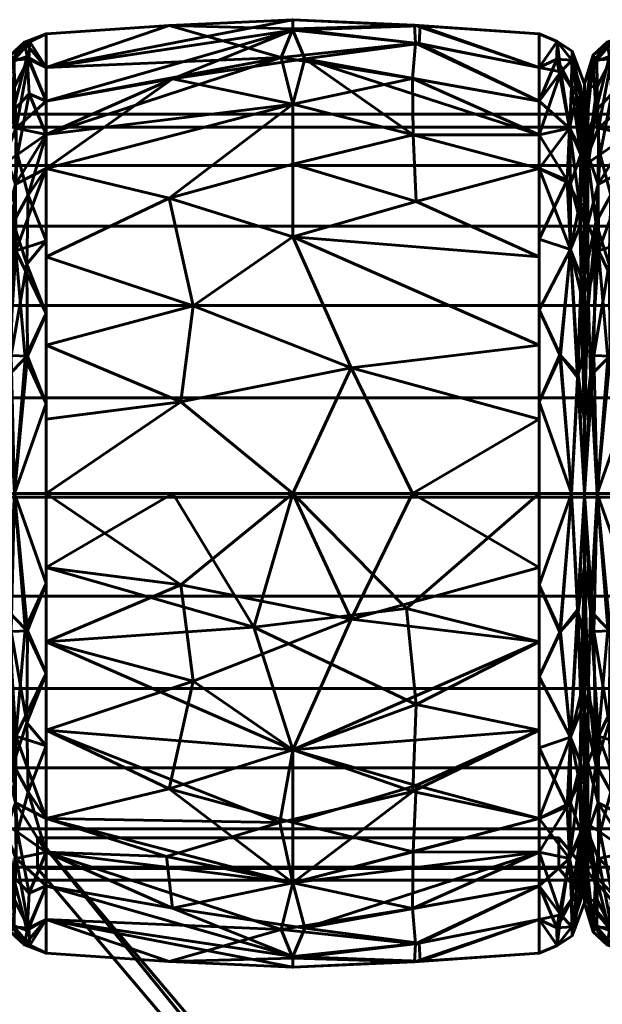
# Model space of a CAD drawing. Header units: millimetres. Extents: x -1091 to 1091, y -439 to 431.
# Tile 282 of 656: x -422 to -403, y 399 to 431. Entities that reach past the tile are written whole.
import ezdxf

# ---------------------------------------------------------------- set-up
doc = ezdxf.new("R2010")
doc.units = ezdxf.units.MM
doc.layers.add('I-FURN', color=30, linetype='Continuous', lineweight=50)

msp = doc.modelspace()

# ---------------------------------------------------------------- meshes
at = {"layer": 'I-FURN', "lineweight": 60}
mesh = msp.add_polyface(dxfattribs=at)
corners = [(-421.543, 415.629, 740.004), (-421.543, 426.24, 744.399), (-421.543, 430.635, 755.009), (-421.543, 426.24, 765.62), (-421.543, 415.629, 770.015), (-413.502, 415.629, 770.471), (-405.461, 415.629, 770.014), (-405.461, 426.239, 765.619), (-405.461, 430.634, 755.009), (-405.461, 426.239, 744.399), (-405.461, 415.629, 740.004), (-413.502, 415.629, 739.547), (-405.461, 420.474, 768.007), (-405.461, 420.474, 742.011), (-421.543, 420.474, 768.008), (-421.543, 420.474, 742.01), (-413.502, 424, 768.01), (-413.502, 424, 742.008), (-413.502, 428.333, 763.824), (-405.461, 428.437, 760.314), (-413.502, 430.795, 758.026), (-413.502, 430.745, 751.754), (-421.543, 428.437, 760.314), (-413.502, 428.333, 746.195), (-405.461, 428.437, 749.704), (-421.543, 428.437, 749.704), (-405.461, 418.052, 769.01), (-411.6, 419.732, 769.891), (-409.592, 415.629, 770.249), (-417.146, 418.615, 770.085), (-416.743, 421.757, 769.125), (-421.543, 423.357, 766.814), (-417.529, 425.265, 766.956), (-413.502, 426.372, 766.13), (-405.461, 423.357, 766.813), (-409.475, 425.161, 767.038), (-409.575, 427.328, 764.952), (-405.461, 427.338, 762.967), (-409.599, 429.171, 762.247), (-413.875, 429.861, 761.051), (-421.543, 429.536, 757.662), (-417.529, 430.904, 756.513), (-413.502, 431.091, 754.887), (-405.461, 429.535, 752.357), (-409.381, 430.311, 750.555), (-413.103, 429.813, 748.855), (-417.425, 429.16, 747.752), (-409.526, 430.912, 756.453), (-409.5, 430.326, 759.436), (-409.346, 430.893, 753.477), (-405.461, 429.535, 757.662), (-421.543, 427.339, 747.051), (-405.461, 418.052, 741.008), (-411.6, 419.732, 740.127), (-409.592, 415.629, 739.769), (-417.146, 418.615, 739.933), (-416.743, 421.757, 740.893), (-421.543, 423.357, 743.204), (-417.529, 425.265, 743.062), (-413.502, 426.372, 743.888), (-405.461, 423.357, 743.205), (-409.475, 425.161, 742.98), (-409.575, 427.328, 745.066), (-405.461, 427.338, 747.052), (-421.543, 427.339, 762.967), (-421.543, 429.536, 752.356), (-421.543, 418.052, 769.011), (-421.543, 418.052, 741.007)]
mesh.append_faces([[corners[k] for k in face] for face in [(26, 28, 6)]], dxfattribs={"vtx0": -1})
mesh.append_faces([[corners[k] for k in face] for face in [(12, 27, 26), (11, 53, 54), (31, 32, 3), (22, 39, 40), (24, 44, 43), (64, 39, 22), (0, 55, 11), (13, 17, 60), (63, 45, 24), (4, 29, 66)]], dxfattribs={"vtx0": -1, "vtx1": -1})
mesh.append_faces([[corners[k] for k in face] for face in [(35, 36, 33), (36, 37, 38), (39, 18, 38), (34, 35, 16), (32, 33, 18), (58, 56, 57), (36, 38, 18), (47, 49, 42), (61, 62, 9), (17, 58, 59), (55, 53, 11), (5, 27, 29), (17, 61, 60), (32, 30, 16), (42, 21, 65), (50, 47, 48), (18, 3, 32), (45, 63, 62), (20, 41, 39), (27, 28, 26), (21, 44, 45), (49, 43, 44), (12, 16, 27), (29, 30, 14), (30, 27, 16), (27, 30, 29), (30, 32, 31), (33, 32, 16), (39, 64, 18), (33, 16, 35), (36, 35, 7), (33, 36, 18), (20, 48, 47), (38, 48, 39), (41, 42, 65), (39, 41, 40), (42, 41, 20), (47, 42, 20), (44, 24, 45), (49, 21, 42), (46, 45, 23), (56, 53, 55), (46, 25, 21), (39, 48, 20), (38, 19, 48), (49, 44, 21), (8, 49, 47), (1, 46, 23), (17, 13, 53), (52, 54, 53), (56, 55, 15), (53, 56, 17), (23, 58, 1), (56, 58, 17), (58, 23, 59), (61, 17, 59), (62, 59, 23), (59, 62, 61), (62, 23, 45), (21, 45, 46)]], dxfattribs={"vtx0": -1, "vtx1": -1, "vtx2": -1})
mesh.append_faces([[corners[k] for k in face] for face in [(55, 0, 67), (46, 1, 51), (29, 14, 66), (16, 12, 34), (36, 7, 37), (41, 2, 40), (21, 25, 65), (48, 19, 50), (56, 15, 57)]], dxfattribs={"vtx0": -1, "vtx2": -1})
mesh.append_faces([[corners[k] for k in face] for face in [(4, 5, 29), (65, 2, 41), (5, 28, 27), (31, 14, 30), (34, 7, 35), (37, 19, 38), (8, 43, 49), (50, 8, 47), (51, 25, 46), (13, 52, 53), (57, 1, 58), (9, 60, 61), (63, 9, 62), (64, 3, 18), (67, 15, 55)]], dxfattribs={"vtx1": -1, "vtx2": -1})
mesh.append_faces([[corners[k] for k in face] for face in [(52, 10, 54)]], dxfattribs={"vtx2": -1})
mesh = msp.add_polyface(dxfattribs=at)
corners = [(-422.989, 415.629, 741.623), (-422.989, 425.094, 745.544), (-422.989, 429.015, 755.009), (-422.989, 425.094, 764.474), (-422.989, 415.629, 768.395), (-422.575, 415.629, 769.48), (-421.543, 415.629, 770.015), (-421.543, 426.24, 765.62), (-421.543, 430.635, 755.009), (-421.543, 426.24, 744.399), (-421.543, 415.629, 740.004), (-422.575, 415.629, 740.538), (-421.543, 421.501, 767.582), (-422.989, 420.362, 766.434), (-422.989, 420.362, 743.584), (-421.543, 421.501, 742.436), (-422.534, 423.551, 767.172), (-422.613, 424.476, 743.613), (-421.543, 428.437, 749.704), (-421.543, 428.437, 760.314), (-422.621, 428.121, 747.811), (-422.524, 427.546, 763.315), (-422.58, 429.785, 757.989), (-422.989, 427.055, 750.277), (-422.7, 429.701, 752.398), (-422.989, 427.055, 759.742), (-422.683, 420.133, 741.399), (-422.786, 419.475, 768.65), (-421.543, 418.565, 768.798), (-422.227, 420.045, 769.099), (-421.543, 418.565, 741.22), (-422.146, 420.114, 740.891), (-422.176, 423.112, 742.244), (-422.125, 425.367, 743.831), (-421.543, 427.339, 747.051), (-422.473, 426.69, 745.516), (-422.856, 426.431, 746.056), (-422.098, 428.671, 747.931), (-422.166, 429.895, 751.061), (-422.25, 430.363, 754.296), (-422.989, 426.075, 747.91), (-421.543, 429.536, 757.662), (-422.108, 429.807, 759.371), (-422.572, 428.907, 760.772), (-422.989, 426.075, 762.108), (-422.881, 426.689, 763.541), (-422.872, 424.425, 765.888), (-422.868, 428.914, 759.426), (-422.989, 428.035, 757.375), (-422.075, 430.372, 756.793), (-422.703, 429.934, 755.26), (-421.543, 429.536, 752.356), (-422.537, 425.725, 765.434), (-422.868, 422.162, 767.394), (-421.543, 423.87, 743.417), (-422.989, 422.728, 765.454), (-421.543, 423.87, 766.601), (-422.989, 422.728, 744.564), (-421.543, 427.339, 762.967), (-422.989, 428.035, 752.643), (-422.989, 417.996, 742.604), (-422.989, 417.996, 767.414)]
mesh.append_faces([[corners[k] for k in face] for face in [(30, 31, 15), (9, 33, 34), (3, 45, 44), (8, 49, 41), (48, 50, 2), (51, 39, 8), (54, 33, 9), (58, 52, 7), (0, 26, 11), (4, 27, 61)]], dxfattribs={"vtx0": -1, "vtx1": -1})
mesh.append_faces([[corners[k] for k in face] for face in [(38, 18, 37), (52, 46, 16), (26, 14, 17), (27, 29, 16), (52, 58, 21), (19, 42, 21), (33, 35, 34), (20, 36, 40), (35, 33, 17), (31, 11, 26), (11, 31, 30), (20, 38, 37), (53, 16, 46), (35, 36, 20), (23, 24, 20), (33, 54, 32), (43, 21, 42), (45, 46, 52), (22, 42, 49), (44, 45, 47), (49, 50, 22), (50, 47, 22), (31, 32, 15), (28, 29, 5), (29, 12, 16), (5, 29, 27), (32, 26, 17), (26, 32, 31), (33, 32, 17), (35, 20, 37), (17, 36, 35), (35, 37, 34), (38, 20, 24), (39, 38, 24), (39, 51, 38), (50, 39, 24), (49, 42, 41), (39, 49, 8), (42, 22, 43), (22, 47, 43), (43, 47, 45), (45, 3, 46), (43, 45, 21), (55, 53, 46), (50, 48, 47), (49, 39, 50), (2, 50, 24), (45, 52, 21), (53, 61, 27), (27, 16, 53), (16, 7, 52), (57, 36, 17)]], dxfattribs={"vtx0": -1, "vtx1": -1, "vtx2": -1})
mesh.append_faces([[corners[k] for k in face] for face in [(53, 13, 61), (16, 56, 7), (26, 0, 60), (16, 12, 56), (29, 28, 12), (37, 18, 34), (46, 3, 55), (17, 14, 57), (42, 19, 41), (36, 1, 40), (53, 55, 13), (47, 25, 44)]], dxfattribs={"vtx0": -1, "vtx2": -1})
mesh.append_faces([[corners[k] for k in face] for face in [(24, 23, 59, 2)]], dxfattribs={"vtx0": -1, "vtx3": -1})
mesh.append_faces([[corners[k] for k in face] for face in [(57, 1, 36), (4, 5, 27), (40, 23, 20), (48, 25, 47), (51, 18, 38), (54, 15, 32), (58, 19, 21), (60, 14, 26)]], dxfattribs={"vtx1": -1, "vtx2": -1})
mesh.append_faces([[corners[k] for k in face] for face in [(5, 6, 28), (30, 10, 11)]], dxfattribs={"vtx2": -1})
mesh = msp.add_polyface(dxfattribs=at)
corners = [(-405.461, 415.629, 740.004), (-405.461, 426.239, 744.399), (-405.461, 430.634, 755.009), (-405.461, 426.239, 765.619), (-405.461, 415.629, 770.014), (-404.409, 415.629, 769.469), (-403.987, 415.629, 768.361), (-403.987, 425.071, 764.451), (-403.987, 428.982, 755.009), (-403.987, 425.071, 745.568), (-403.987, 415.629, 741.657), (-404.409, 415.629, 740.549), (-405.461, 421.619, 767.533), (-403.987, 420.35, 766.406), (-403.987, 420.35, 743.612), (-405.461, 421.619, 742.485), (-404.446, 423.587, 767.131), (-404.446, 423.587, 742.887), (-405.461, 428.437, 760.314), (-405.461, 428.437, 749.704), (-404.472, 427.548, 763.315), (-404.403, 429.77, 757.996), (-404.472, 427.548, 746.703), (-404.403, 429.77, 752.022), (-403.987, 427.026, 759.73), (-403.987, 427.026, 750.288), (-404.216, 419.416, 768.689), (-405.461, 418.624, 768.773), (-404.787, 420.152, 769.074), (-404.195, 419.497, 741.389), (-405.461, 418.624, 741.245), (-404.767, 420.134, 740.952), (-405.461, 423.929, 766.576), (-403.987, 422.71, 765.428), (-404.15, 425.054, 765.457), (-404.093, 426.823, 763.313), (-404.241, 428.615, 760.845), (-404.762, 429.386, 760.353), (-405.461, 429.535, 757.662), (-404.877, 430.381, 756.482), (-404.387, 430.064, 755.009), (-404.878, 430.381, 753.528), (-405.461, 429.535, 752.357), (-404.885, 429.802, 750.647), (-404.412, 428.892, 749.239), (-403.987, 426.049, 747.928), (-404.1, 426.687, 746.496), (-404.104, 424.428, 744.163), (-404.109, 428.889, 750.579), (-403.987, 428.004, 752.649), (-403.987, 426.049, 762.09), (-404.44, 425.729, 744.613), (-404.554, 425.849, 765.441), (-404.109, 422.176, 742.658), (-404.094, 422.699, 767.024), (-403.987, 422.71, 744.59), (-405.461, 423.929, 743.442), (-405.461, 427.338, 762.967), (-405.461, 427.338, 747.052), (-403.987, 428.004, 757.369), (-403.987, 417.99, 767.384), (-403.987, 417.99, 742.635)]
mesh.append_faces([[corners[k] for k in face] for face in [(19, 22, 58), (1, 17, 56), (27, 28, 12), (18, 37, 38), (59, 36, 24), (38, 39, 2), (9, 46, 45), (32, 52, 3), (33, 54, 13), (10, 29, 61)]], dxfattribs={"vtx0": -1, "vtx1": -1})
mesh.append_faces([[corners[k] for k in face] for face in [(26, 13, 54), (33, 34, 54), (52, 16, 34), (36, 37, 20), (35, 36, 20), (51, 1, 22), (39, 37, 21), (17, 29, 31), (17, 51, 47), (43, 44, 22), (47, 53, 17), (23, 49, 48), (23, 41, 40), (43, 41, 23), (46, 47, 51), (45, 46, 48), (20, 34, 35), (28, 5, 26), (52, 32, 16), (5, 28, 27), (16, 28, 26), (30, 31, 11), (31, 15, 17), (11, 31, 29), (16, 12, 28), (34, 16, 54), (35, 34, 7), (52, 34, 20), (35, 50, 36), (37, 36, 21), (38, 37, 39), (40, 39, 21), (41, 2, 39), (36, 59, 21), (40, 41, 39), (59, 40, 21), (41, 43, 42), (43, 23, 44), (23, 48, 44), (44, 48, 46), (46, 9, 47), (44, 46, 22), (55, 53, 47), (23, 40, 49), (46, 51, 22), (52, 20, 57), (53, 61, 29), (29, 17, 53), (26, 54, 16), (17, 1, 51), (37, 57, 20), (43, 22, 19)]], dxfattribs={"vtx0": -1, "vtx1": -1, "vtx2": -1})
mesh.append_faces([[corners[k] for k in face] for face in [(37, 18, 57), (26, 5, 6), (53, 14, 61), (16, 32, 12), (40, 59, 8), (31, 30, 15), (36, 50, 24), (52, 57, 3), (35, 7, 50), (43, 19, 42), (53, 55, 14), (48, 25, 45), (17, 15, 56), (47, 9, 55), (22, 1, 58)]], dxfattribs={"vtx0": -1, "vtx2": -1})
mesh.append_faces([[corners[k] for k in face] for face in [(4, 5, 27)]], dxfattribs={"vtx1": -1})
mesh.append_faces([[corners[k] for k in face] for face in [(33, 7, 34), (42, 2, 41), (60, 13, 26, 6), (10, 11, 29), (8, 49, 40), (49, 25, 48)]], dxfattribs={"vtx1": -1, "vtx2": -1})
mesh.append_faces([[corners[k] for k in face] for face in [(11, 0, 30)]], dxfattribs={"vtx2": -1})
mesh = msp.add_polyface(dxfattribs=at)
corners = [(-403.989, 415.629, 741.623), (-403.989, 425.094, 745.544), (-403.989, 429.015, 755.009), (-403.989, 425.094, 764.474), (-403.989, 415.629, 768.395), (-403.575, 415.629, 769.48), (-402.543, 415.629, 770.015), (-402.543, 426.24, 765.62), (-402.543, 430.635, 755.009), (-402.543, 426.24, 744.399), (-402.543, 415.629, 740.004), (-403.575, 415.629, 740.538), (-402.543, 421.501, 767.582), (-403.989, 420.362, 766.434), (-403.989, 420.362, 743.584), (-402.543, 421.501, 742.436), (-403.534, 423.551, 767.172), (-403.613, 424.476, 743.613), (-402.543, 428.437, 749.704), (-402.543, 428.437, 760.314), (-403.621, 428.121, 747.811), (-403.524, 427.546, 763.315), (-403.58, 429.785, 757.989), (-403.989, 427.055, 750.277), (-403.7, 429.701, 752.398), (-403.989, 427.055, 759.742), (-403.683, 420.133, 741.399), (-403.786, 419.475, 768.65), (-402.543, 418.565, 768.798), (-403.227, 420.045, 769.099), (-402.543, 418.565, 741.22), (-403.146, 420.114, 740.891), (-403.176, 423.112, 742.244), (-403.125, 425.367, 743.831), (-402.543, 427.339, 747.051), (-403.473, 426.69, 745.516), (-403.856, 426.431, 746.056), (-403.098, 428.671, 747.931), (-403.166, 429.895, 751.061), (-403.25, 430.363, 754.296), (-403.989, 426.075, 747.91), (-402.543, 429.536, 757.662), (-403.108, 429.807, 759.371), (-403.572, 428.907, 760.772), (-403.989, 426.075, 762.108), (-403.881, 426.689, 763.541), (-403.872, 424.425, 765.888), (-403.868, 428.914, 759.426), (-403.989, 428.035, 757.375), (-403.075, 430.372, 756.793), (-403.703, 429.934, 755.26), (-402.543, 429.536, 752.356), (-403.537, 425.725, 765.434), (-403.868, 422.162, 767.394), (-402.543, 423.87, 743.417), (-403.989, 422.728, 765.454), (-402.543, 423.87, 766.601), (-403.989, 422.728, 744.564), (-402.543, 427.339, 762.967), (-403.989, 428.035, 752.643), (-403.989, 417.996, 742.604), (-403.989, 417.996, 767.414)]
mesh.append_faces([[corners[k] for k in face] for face in [(0, 26, 11), (30, 31, 15), (9, 33, 34), (3, 45, 44), (8, 49, 41), (48, 50, 2), (51, 39, 8), (54, 33, 9), (58, 52, 7), (4, 27, 61)]], dxfattribs={"vtx0": -1, "vtx1": -1})
mesh.append_faces([[corners[k] for k in face] for face in [(38, 18, 37), (52, 46, 16), (26, 14, 17), (27, 29, 16), (52, 58, 21), (19, 42, 21), (33, 35, 34), (20, 36, 40), (35, 33, 17), (31, 11, 26), (11, 31, 30), (20, 38, 37), (53, 16, 46), (35, 36, 20), (23, 24, 20), (33, 54, 32), (43, 21, 42), (45, 46, 52), (22, 42, 49), (44, 45, 47), (49, 50, 22), (2, 50, 24), (50, 47, 22), (31, 32, 15), (28, 29, 5), (29, 12, 16), (5, 29, 27), (32, 26, 17), (26, 32, 31), (33, 32, 17), (35, 20, 37), (17, 36, 35), (35, 37, 34), (38, 20, 24), (39, 38, 24), (39, 51, 38), (50, 39, 24), (49, 42, 41), (39, 49, 8), (42, 22, 43), (22, 47, 43), (43, 47, 45), (45, 3, 46), (43, 45, 21), (55, 53, 46), (50, 48, 47), (49, 39, 50), (45, 52, 21), (53, 61, 27), (27, 16, 53), (16, 7, 52), (57, 36, 17)]], dxfattribs={"vtx0": -1, "vtx1": -1, "vtx2": -1})
mesh.append_faces([[corners[k] for k in face] for face in [(53, 13, 61), (16, 56, 7), (26, 0, 60), (16, 12, 56), (29, 28, 12), (37, 18, 34), (46, 3, 55), (17, 14, 57), (42, 19, 41), (36, 1, 40), (53, 55, 13), (47, 25, 44)]], dxfattribs={"vtx0": -1, "vtx2": -1})
mesh.append_faces([[corners[k] for k in face] for face in [(24, 23, 59, 2)]], dxfattribs={"vtx0": -1, "vtx3": -1})
mesh.append_faces([[corners[k] for k in face] for face in [(57, 1, 36), (4, 5, 27), (40, 23, 20), (48, 25, 47), (51, 18, 38), (54, 15, 32), (58, 19, 21), (60, 14, 26)]], dxfattribs={"vtx1": -1, "vtx2": -1})
mesh.append_faces([[corners[k] for k in face] for face in [(5, 6, 28), (30, 10, 11)]], dxfattribs={"vtx2": -1})
mesh = msp.add_polyface(dxfattribs=at)
corners = [(-403.989, 415.629, 755.009), (-403.989, 415.629, 768.395), (-403.989, 425.094, 764.474), (-403.989, 429.015, 755.009), (-403.989, 425.094, 745.544), (-403.989, 415.629, 741.623)]
mesh.append_faces([[corners[k] for k in face] for face in [(2, 3, 0, 1)]], dxfattribs={"vtx1": -1})
mesh.append_faces([[corners[k] for k in face] for face in [(4, 5, 0, 3)]], dxfattribs={"vtx2": -1})
mesh = msp.add_polyface(dxfattribs=at)
corners = [(-403.987, 415.629, 741.657), (-403.987, 425.071, 745.568), (-403.987, 428.982, 755.009), (-403.987, 425.071, 764.451), (-403.987, 415.629, 768.361), (-403.987, 415.629, 755.009)]
mesh.append_faces([[corners[k] for k in face] for face in [(5, 2, 3, 4)]], dxfattribs={"vtx0": -1})
mesh.append_faces([[corners[k] for k in face] for face in [(5, 0, 1, 2)]], dxfattribs={"vtx3": -1})
mesh = msp.add_polyface(dxfattribs=at)
corners = [(1005.286, 403.011, 755.21), (1005.286, 403.437, 758.445), (1005.286, 404.685, 761.46), (1005.286, 406.672, 764.048), (1005.286, 409.261, 766.035), (1005.286, 412.275, 767.284), (1005.286, 415.511, 767.71), (1005.286, 418.746, 767.284), (1005.286, 421.761, 766.035), (1005.286, 424.35, 764.048), (1005.286, 426.336, 761.46), (1005.286, 427.585, 758.445), (1005.286, 428.011, 755.21), (-1005.286, 428.011, 755.21), (-1005.286, 427.585, 758.445), (-1005.286, 426.336, 761.46), (-1005.286, 424.35, 764.048), (-1005.286, 421.761, 766.035), (-1005.286, 418.746, 767.284), (-1005.286, 415.511, 767.71), (-1005.286, 412.275, 767.284), (-1005.286, 409.261, 766.035), (-1005.286, 406.672, 764.048), (-1005.286, 404.685, 761.46), (-1005.286, 403.437, 758.445), (-1005.286, 403.011, 755.21)]
mesh.append_faces([[corners[k] for k in face] for face in [(13, 14, 11, 12)]], dxfattribs={"vtx1": -1})
mesh.append_faces([[corners[k] for k in face] for face in [(14, 15, 10, 11), (16, 17, 8, 9), (15, 16, 9, 10), (17, 18, 7, 8), (6, 7, 18, 19), (20, 21, 4, 5), (21, 22, 3, 4), (23, 24, 1, 2), (22, 23, 2, 3), (19, 20, 5, 6)]], dxfattribs={"vtx1": -1, "vtx3": -1})
mesh.append_faces([[corners[k] for k in face] for face in [(24, 25, 0, 1)]], dxfattribs={"vtx3": -1})
mesh = msp.add_polyface(dxfattribs=at)
corners = [(1005.286, 428.011, 755.21), (1005.286, 427.585, 751.974), (1005.286, 426.336, 748.96), (1005.286, 424.35, 746.371), (1005.286, 421.761, 744.384), (1005.286, 418.746, 743.136), (1005.286, 415.511, 742.71), (1005.286, 412.275, 743.136), (1005.286, 409.261, 744.384), (1005.286, 406.672, 746.371), (1005.286, 404.685, 748.96), (1005.286, 403.437, 751.974), (1005.286, 403.011, 755.21), (-1005.286, 403.011, 755.21), (-1005.286, 403.437, 751.974), (-1005.286, 404.685, 748.96), (-1005.286, 406.672, 746.371), (-1005.286, 409.261, 744.384), (-1005.286, 412.275, 743.136), (-1005.286, 415.511, 742.71), (-1005.286, 418.746, 743.136), (-1005.286, 421.761, 744.384), (-1005.286, 424.35, 746.371), (-1005.286, 426.336, 748.96), (-1005.286, 427.585, 751.974), (-1005.286, 428.011, 755.21)]
mesh.append_faces([[corners[k] for k in face] for face in [(13, 14, 11, 12)]], dxfattribs={"vtx1": -1})
mesh.append_faces([[corners[k] for k in face] for face in [(14, 15, 10, 11), (16, 17, 8, 9), (15, 16, 9, 10), (17, 18, 7, 8), (6, 7, 18, 19), (20, 21, 4, 5), (21, 22, 3, 4), (23, 24, 1, 2), (22, 23, 2, 3), (19, 20, 5, 6)]], dxfattribs={"vtx1": -1, "vtx3": -1})
mesh.append_faces([[corners[k] for k in face] for face in [(24, 25, 0, 1)]], dxfattribs={"vtx3": -1})
mesh = msp.add_polyface(dxfattribs=at)
corners = [(-422.989, 415.629, 768.395), (-422.989, 406.164, 764.474), (-422.989, 402.244, 755.009), (-422.989, 406.164, 745.544), (-422.989, 415.629, 741.623), (-422.575, 415.629, 740.538), (-421.543, 415.629, 740.004), (-421.543, 405.019, 744.399), (-421.543, 400.624, 755.009), (-421.543, 405.019, 765.62), (-421.543, 415.629, 770.015), (-422.575, 415.629, 769.48), (-421.543, 409.758, 742.436), (-422.989, 410.897, 743.584), (-422.989, 410.897, 766.434), (-421.543, 409.758, 767.582), (-422.534, 407.708, 742.846), (-422.613, 406.783, 766.405), (-421.543, 402.821, 760.314), (-421.543, 402.821, 749.704), (-422.621, 403.138, 762.207), (-422.524, 403.713, 746.703), (-422.58, 401.474, 752.03), (-422.989, 404.204, 759.742), (-422.7, 401.558, 757.62), (-422.989, 404.204, 750.277), (-422.683, 411.126, 768.62), (-422.786, 411.784, 741.368), (-421.543, 412.694, 741.22), (-422.227, 411.214, 740.92), (-421.543, 412.694, 768.798), (-422.146, 411.144, 769.127), (-422.176, 408.147, 767.774), (-422.125, 405.892, 766.187), (-421.543, 403.92, 762.967), (-422.473, 404.569, 764.502), (-422.856, 404.828, 763.962), (-422.098, 402.588, 762.088), (-422.166, 401.364, 758.957), (-422.25, 400.896, 755.722), (-422.989, 405.184, 762.108), (-421.543, 401.723, 752.356), (-422.108, 401.452, 750.647), (-422.572, 402.352, 749.246), (-422.989, 405.184, 747.91), (-422.881, 404.57, 746.477), (-422.872, 406.833, 744.13), (-422.868, 402.345, 750.592), (-422.989, 403.224, 752.643), (-422.075, 400.887, 753.226), (-422.703, 401.325, 754.758), (-421.543, 401.723, 757.662), (-422.537, 405.534, 744.584), (-422.868, 409.097, 742.625), (-421.543, 407.388, 766.601), (-422.989, 408.531, 744.564), (-421.543, 407.388, 743.417), (-422.989, 408.531, 765.454), (-421.543, 403.92, 747.051), (-422.989, 403.224, 757.375), (-422.989, 413.263, 767.414), (-422.989, 413.263, 742.604)]
mesh.append_faces([[corners[k] for k in face] for face in [(0, 26, 11), (30, 31, 15), (9, 33, 34), (3, 45, 44), (8, 49, 41), (48, 50, 2), (51, 39, 8), (54, 33, 9), (58, 52, 7), (4, 27, 61)]], dxfattribs={"vtx0": -1, "vtx1": -1})
mesh.append_faces([[corners[k] for k in face] for face in [(52, 46, 16), (38, 18, 37), (16, 27, 29), (52, 58, 21), (53, 16, 46), (26, 14, 17), (19, 42, 21), (17, 35, 33), (20, 36, 40), (31, 11, 26), (11, 31, 30), (33, 54, 32), (20, 38, 37), (35, 36, 20), (23, 24, 20), (33, 35, 34), (43, 21, 42), (45, 46, 52), (22, 42, 49), (44, 45, 47), (49, 50, 22), (2, 50, 24), (50, 47, 22), (31, 32, 15), (28, 29, 5), (29, 12, 16), (5, 29, 27), (32, 26, 17), (26, 32, 31), (33, 32, 17), (35, 20, 37), (17, 36, 35), (35, 37, 34), (38, 20, 24), (39, 38, 24), (39, 51, 38), (50, 39, 24), (49, 42, 41), (39, 49, 8), (42, 22, 43), (22, 47, 43), (43, 47, 45), (45, 3, 46), (43, 45, 21), (55, 53, 46), (50, 48, 47), (49, 39, 50), (45, 52, 21), (53, 61, 27), (27, 16, 53), (16, 7, 52), (57, 36, 17)]], dxfattribs={"vtx0": -1, "vtx1": -1, "vtx2": -1})
mesh.append_faces([[corners[k] for k in face] for face in [(53, 13, 61), (26, 0, 60), (16, 56, 7), (16, 12, 56), (29, 28, 12), (37, 18, 34), (46, 3, 55), (17, 14, 57), (42, 19, 41), (36, 1, 40), (53, 55, 13), (47, 25, 44), (24, 23, 59)]], dxfattribs={"vtx0": -1, "vtx2": -1})
mesh.append_faces([[corners[k] for k in face] for face in [(57, 1, 36), (4, 5, 27), (40, 23, 20), (48, 25, 47), (51, 18, 38), (54, 15, 32), (58, 19, 21), (59, 2, 24), (60, 14, 26)]], dxfattribs={"vtx1": -1, "vtx2": -1})
mesh.append_faces([[corners[k] for k in face] for face in [(5, 6, 28), (30, 10, 11)]], dxfattribs={"vtx2": -1})
mesh = msp.add_polyface(dxfattribs=at)
corners = [(-421.543, 415.629, 770.015), (-421.543, 405.019, 765.62), (-421.543, 400.624, 755.009), (-421.543, 405.019, 744.399), (-421.543, 415.629, 740.004), (-413.502, 415.629, 739.547), (-405.461, 415.629, 740.004), (-405.461, 405.02, 744.399), (-405.461, 400.625, 755.009), (-405.461, 405.02, 765.619), (-405.461, 415.629, 770.014), (-413.502, 415.629, 770.471), (-405.461, 410.785, 742.011), (-405.461, 410.785, 768.007), (-421.543, 410.784, 742.01), (-421.543, 410.784, 768.008), (-413.502, 407.259, 742.008), (-413.502, 407.259, 768.01), (-413.502, 402.926, 746.195), (-405.461, 402.822, 749.704), (-413.502, 400.464, 751.992), (-413.502, 400.514, 758.264), (-421.543, 402.821, 749.704), (-413.502, 402.926, 763.824), (-405.461, 402.822, 760.314), (-421.543, 402.821, 760.314), (-405.461, 413.207, 741.008), (-411.6, 411.527, 740.127), (-409.592, 415.629, 739.769), (-417.146, 412.644, 739.933), (-416.743, 409.502, 740.893), (-421.543, 407.902, 743.204), (-417.529, 405.994, 743.062), (-413.502, 404.886, 743.888), (-405.461, 407.902, 743.205), (-409.475, 406.098, 742.98), (-409.575, 403.931, 745.066), (-405.461, 403.921, 747.052), (-409.599, 402.088, 747.771), (-413.875, 401.397, 748.967), (-421.543, 401.723, 752.356), (-417.529, 400.355, 753.505), (-413.502, 400.168, 755.131), (-405.461, 401.723, 757.662), (-409.381, 400.948, 759.463), (-413.103, 401.446, 761.163), (-417.425, 402.099, 762.266), (-409.526, 400.347, 753.565), (-409.5, 400.933, 750.582), (-409.346, 400.366, 756.542), (-405.461, 401.723, 752.357), (-417.619, 403.78, 764.756), (-413.919, 404.887, 766.129), (-405.461, 407.902, 766.813), (-409.585, 405.897, 766.885), (-421.543, 403.92, 762.967), (-409.475, 408.743, 768.725), (-414.771, 411.27, 769.833), (-409.795, 411.879, 769.91), (-405.461, 413.207, 769.01), (-421.543, 407.902, 766.814), (-421.543, 403.92, 747.051), (-405.461, 403.921, 762.967), (-421.543, 401.723, 757.662), (-421.543, 413.207, 741.007), (-421.543, 413.207, 769.011), (-417.412, 415.629, 770.249)]
mesh.append_faces([[corners[k] for k in face] for face in [(65, 66, 0), (26, 28, 6)]], dxfattribs={"vtx0": -1})
mesh.append_faces([[corners[k] for k in face] for face in [(12, 27, 26), (31, 32, 3), (62, 45, 24), (24, 44, 43), (53, 54, 9), (1, 52, 60), (4, 29, 64)]], dxfattribs={"vtx0": -1, "vtx1": -1})
mesh.append_faces([[corners[k] for k in face] for face in [(35, 36, 33), (36, 37, 38), (39, 18, 38), (17, 54, 56), (32, 33, 18), (36, 38, 18), (47, 49, 42), (52, 54, 17), (60, 52, 17), (1, 51, 52), (34, 35, 16), (5, 27, 29), (32, 30, 16), (42, 21, 63), (50, 47, 48), (17, 56, 57), (18, 3, 32), (54, 23, 9), (57, 66, 65), (20, 41, 39), (27, 28, 26), (21, 44, 45), (49, 43, 44), (46, 51, 55), (12, 16, 27), (29, 30, 14), (30, 27, 16), (27, 30, 29), (30, 32, 31), (33, 32, 16), (39, 61, 18), (33, 16, 35), (36, 35, 7), (33, 36, 18), (20, 48, 47), (38, 48, 39), (39, 41, 40), (42, 41, 20), (47, 42, 20), (45, 44, 24), (49, 21, 42), (41, 42, 63), (46, 45, 23), (51, 46, 23), (46, 25, 21), (39, 48, 20), (38, 19, 48), (49, 44, 21), (8, 49, 47), (52, 51, 23), (53, 56, 54), (54, 52, 23), (45, 62, 23), (57, 56, 58), (13, 58, 56), (11, 57, 58), (15, 17, 57), (21, 45, 46)]], dxfattribs={"vtx0": -1, "vtx1": -1, "vtx2": -1})
mesh.append_faces([[corners[k] for k in face] for face in [(29, 14, 64), (16, 12, 34), (36, 7, 37), (41, 2, 40), (21, 25, 63), (48, 19, 50), (17, 15, 60), (51, 1, 55)]], dxfattribs={"vtx0": -1, "vtx2": -1})
mesh.append_faces([[corners[k] for k in face] for face in [(39, 40, 22, 61), (58, 13, 59, 10)]], dxfattribs={"vtx0": -1, "vtx3": -1})
mesh.append_faces([[corners[k] for k in face] for face in [(10, 11, 58), (53, 13, 56), (4, 5, 29), (63, 2, 41), (5, 28, 27), (31, 14, 30), (34, 7, 35), (37, 19, 38), (8, 43, 49), (50, 8, 47), (55, 25, 46), (61, 3, 18), (62, 9, 23), (65, 15, 57), (11, 66, 57)]], dxfattribs={"vtx1": -1, "vtx2": -1})
mesh = msp.add_polyface(dxfattribs=at)
corners = [(-405.461, 415.629, 770.014), (-405.461, 405.02, 765.619), (-405.461, 400.625, 755.009), (-405.461, 405.02, 744.399), (-405.461, 415.629, 740.004), (-404.409, 415.629, 740.549), (-403.987, 415.629, 741.657), (-403.987, 406.188, 745.568), (-403.987, 402.277, 755.009), (-403.987, 406.188, 764.451), (-403.987, 415.629, 768.361), (-404.409, 415.629, 769.469), (-405.461, 409.64, 742.485), (-403.987, 410.909, 743.612), (-403.987, 410.909, 766.406), (-405.461, 409.64, 767.533), (-404.446, 407.672, 742.887), (-404.446, 407.672, 767.131), (-405.461, 402.822, 749.704), (-405.461, 402.822, 760.314), (-404.472, 403.711, 746.703), (-404.403, 401.489, 752.022), (-404.472, 403.711, 763.315), (-404.403, 401.489, 757.996), (-403.987, 404.233, 750.288), (-403.987, 404.233, 759.73), (-404.216, 411.843, 741.329), (-405.461, 412.635, 741.245), (-404.787, 411.107, 740.944), (-404.195, 411.762, 768.629), (-405.461, 412.635, 768.773), (-404.767, 411.125, 769.067), (-405.461, 407.33, 743.442), (-403.987, 408.548, 744.59), (-404.15, 406.205, 744.561), (-404.093, 404.436, 746.705), (-404.241, 402.643, 749.173), (-404.762, 401.873, 749.665), (-405.461, 401.723, 752.357), (-404.877, 400.878, 753.536), (-404.387, 401.195, 755.009), (-404.878, 400.878, 756.49), (-405.461, 401.723, 757.662), (-404.885, 401.456, 759.371), (-404.412, 402.367, 760.779), (-403.987, 405.21, 762.09), (-404.1, 404.572, 763.522), (-404.104, 406.831, 765.855), (-404.109, 402.37, 759.439), (-403.987, 403.255, 757.369), (-403.987, 405.21, 747.928), (-404.44, 405.53, 765.405), (-404.554, 405.41, 744.577), (-404.109, 409.083, 767.36), (-404.094, 408.56, 742.995), (-403.987, 408.548, 765.428), (-405.461, 407.33, 766.576), (-405.461, 403.921, 747.052), (-405.461, 403.921, 762.967), (-403.987, 403.255, 752.649), (-403.987, 413.269, 742.635), (-403.987, 413.269, 767.384)]
mesh.append_faces([[corners[k] for k in face] for face in [(19, 22, 58), (1, 17, 56), (27, 28, 12), (18, 37, 38), (59, 36, 24), (38, 39, 2), (9, 46, 45), (32, 52, 3), (33, 54, 13), (57, 37, 18), (3, 52, 57), (10, 29, 61)]], dxfattribs={"vtx0": -1, "vtx1": -1})
mesh.append_faces([[corners[k] for k in face] for face in [(26, 13, 54), (33, 34, 54), (52, 16, 34), (36, 37, 20), (20, 57, 52), (35, 36, 20), (51, 1, 22), (39, 37, 21), (17, 29, 31), (17, 51, 47), (43, 44, 22), (47, 53, 17), (23, 49, 48), (23, 41, 40), (43, 41, 23), (46, 47, 51), (45, 46, 48), (20, 34, 35), (28, 5, 26), (52, 32, 16), (5, 28, 27), (16, 28, 26), (30, 31, 11), (31, 15, 17), (11, 31, 29), (16, 12, 28), (34, 16, 54), (35, 34, 7), (52, 34, 20), (35, 50, 36), (37, 36, 21), (38, 37, 39), (43, 22, 19), (40, 39, 21), (41, 2, 39), (36, 59, 21), (40, 41, 39), (59, 40, 21), (41, 43, 42), (43, 23, 44), (23, 48, 44), (44, 48, 46), (46, 9, 47), (44, 46, 22), (55, 53, 47), (23, 40, 49), (46, 51, 22), (37, 57, 20), (53, 61, 29), (29, 17, 53), (26, 54, 16), (17, 1, 51)]], dxfattribs={"vtx0": -1, "vtx1": -1, "vtx2": -1})
mesh.append_faces([[corners[k] for k in face] for face in [(16, 32, 12), (26, 5, 6), (40, 59, 8), (26, 60, 13), (31, 30, 15), (36, 50, 24), (35, 7, 50), (43, 19, 42), (48, 25, 45), (17, 15, 56), (47, 9, 55), (22, 1, 58), (26, 6, 60)]], dxfattribs={"vtx0": -1, "vtx2": -1})
mesh.append_faces([[corners[k] for k in face] for face in [(4, 5, 27)]], dxfattribs={"vtx1": -1})
mesh.append_faces([[corners[k] for k in face] for face in [(14, 61, 53, 55), (33, 7, 34), (42, 2, 41), (10, 11, 29), (8, 49, 40), (49, 25, 48)]], dxfattribs={"vtx1": -1, "vtx2": -1})
mesh.append_faces([[corners[k] for k in face] for face in [(11, 0, 30)]], dxfattribs={"vtx2": -1})
mesh = msp.add_polyface(dxfattribs=at)
corners = [(-403.989, 415.629, 768.395), (-403.989, 406.164, 764.474), (-403.989, 402.244, 755.009), (-403.989, 406.164, 745.544), (-403.989, 415.629, 741.623), (-403.575, 415.629, 740.538), (-402.543, 415.629, 740.004), (-402.543, 405.019, 744.399), (-402.543, 400.624, 755.009), (-402.543, 405.019, 765.62), (-402.543, 415.629, 770.015), (-403.575, 415.629, 769.48), (-402.543, 409.758, 742.436), (-403.989, 410.897, 743.584), (-403.989, 410.897, 766.434), (-402.543, 409.758, 767.582), (-403.534, 407.708, 742.846), (-403.613, 406.783, 766.405), (-402.543, 402.821, 760.314), (-402.543, 402.821, 749.704), (-403.621, 403.138, 762.207), (-403.524, 403.713, 746.703), (-403.58, 401.474, 752.03), (-403.989, 404.204, 759.742), (-403.7, 401.558, 757.62), (-403.989, 404.204, 750.277), (-403.683, 411.126, 768.62), (-403.786, 411.784, 741.368), (-402.543, 412.694, 741.22), (-403.227, 411.214, 740.92), (-402.543, 412.694, 768.798), (-403.146, 411.144, 769.127), (-403.176, 408.147, 767.774), (-403.125, 405.892, 766.187), (-402.543, 403.92, 762.967), (-403.473, 404.569, 764.502), (-403.856, 404.828, 763.962), (-403.098, 402.588, 762.088), (-403.166, 401.364, 758.957), (-403.25, 400.896, 755.722), (-403.989, 405.184, 762.108), (-402.543, 401.723, 752.356), (-403.108, 401.452, 750.647), (-403.572, 402.352, 749.246), (-403.989, 405.184, 747.91), (-403.881, 404.57, 746.477), (-403.872, 406.833, 744.13), (-403.868, 402.345, 750.592), (-403.989, 403.224, 752.643), (-403.075, 400.887, 753.226), (-403.703, 401.325, 754.758), (-402.543, 401.723, 757.662), (-403.537, 405.534, 744.584), (-403.868, 409.097, 742.625), (-402.543, 407.388, 766.601), (-403.989, 408.531, 744.564), (-402.543, 407.388, 743.417), (-403.989, 408.531, 765.454), (-402.543, 403.92, 747.051), (-403.989, 403.224, 757.375), (-403.989, 413.263, 767.414), (-403.989, 413.263, 742.604)]
mesh.append_faces([[corners[k] for k in face] for face in [(58, 52, 7), (19, 21, 58), (30, 31, 15), (9, 33, 34), (3, 45, 44), (8, 49, 41), (48, 50, 2), (51, 39, 8), (54, 33, 9), (0, 26, 11), (4, 27, 61)]], dxfattribs={"vtx0": -1, "vtx1": -1})
mesh.append_faces([[corners[k] for k in face] for face in [(52, 46, 16), (38, 18, 37), (16, 27, 29), (21, 42, 43), (53, 16, 46), (26, 14, 17), (17, 35, 33), (20, 36, 40), (31, 11, 26), (11, 31, 30), (33, 54, 32), (20, 38, 37), (35, 36, 20), (23, 24, 20), (33, 35, 34), (45, 46, 52), (22, 42, 49), (44, 45, 47), (49, 50, 22), (50, 47, 22), (31, 32, 15), (28, 29, 5), (29, 12, 16), (5, 29, 27), (32, 26, 17), (26, 32, 31), (33, 32, 17), (35, 20, 37), (17, 36, 35), (35, 37, 34), (38, 20, 24), (39, 38, 24), (39, 51, 38), (50, 39, 24), (49, 42, 41), (39, 49, 8), (42, 22, 43), (22, 47, 43), (43, 47, 45), (45, 3, 46), (43, 45, 21), (55, 53, 46), (50, 48, 47), (49, 39, 50), (2, 50, 24), (45, 52, 21), (53, 61, 27), (27, 16, 53), (16, 7, 52), (57, 36, 17), (42, 21, 19), (52, 58, 21)]], dxfattribs={"vtx0": -1, "vtx1": -1, "vtx2": -1})
mesh.append_faces([[corners[k] for k in face] for face in [(53, 13, 61), (26, 0, 60), (16, 56, 7), (24, 23, 59), (16, 12, 56), (29, 28, 12), (37, 18, 34), (46, 3, 55), (17, 14, 57), (42, 19, 41), (36, 1, 40), (53, 55, 13), (47, 25, 44)]], dxfattribs={"vtx0": -1, "vtx2": -1})
mesh.append_faces([[corners[k] for k in face] for face in [(57, 1, 36), (59, 2, 24), (4, 5, 27), (40, 23, 20), (48, 25, 47), (51, 18, 38), (54, 15, 32), (60, 14, 26)]], dxfattribs={"vtx1": -1, "vtx2": -1})
mesh.append_faces([[corners[k] for k in face] for face in [(5, 6, 28), (30, 10, 11)]], dxfattribs={"vtx2": -1})
mesh = msp.add_polyface(dxfattribs=at)
corners = [(-403.989, 415.629, 755.009), (-403.989, 415.629, 741.623), (-403.989, 406.164, 745.544), (-403.989, 402.244, 755.009), (-403.989, 406.164, 764.474), (-403.989, 415.629, 768.395)]
mesh.append_faces([[corners[k] for k in face] for face in [(4, 5, 0, 3)]], dxfattribs={"vtx2": -1})
mesh.append_faces([[corners[k] for k in face] for face in [(0, 1, 2, 3)]], dxfattribs={"vtx3": -1})
mesh = msp.add_polyface(dxfattribs=at)
corners = [(-403.987, 415.629, 768.361), (-403.987, 406.188, 764.451), (-403.987, 402.277, 755.009), (-403.987, 406.188, 745.568), (-403.987, 415.629, 741.657), (-403.987, 415.629, 755.009)]
mesh.append_faces([[corners[k] for k in face] for face in [(3, 4, 5, 2)]], dxfattribs={"vtx2": -1})
mesh.append_faces([[corners[k] for k in face] for face in [(5, 0, 1, 2)]], dxfattribs={"vtx3": -1})
mesh = msp.add_polyface(dxfattribs=at)
corners = [(-421.825, 403.389, 757.712), (-404.825, 403.389, 757.712), (-404.825, 404.388, 757.671), (-421.825, 404.388, 757.671)]
mesh.append_faces([[corners[k] for k in face] for face in [(0, 1, 2, 3)]])
mesh = msp.add_polyface(dxfattribs=at)
corners = [(-402.625, 380.72, 238.205), (-421.825, 403.389, 757.712), (-421.825, 404.388, 757.671), (-402.625, 381.719, 238.164)]
mesh.append_faces([[corners[k] for k in face] for face in [(0, 1, 2), (2, 3, 0)]], dxfattribs={"vtx2": -1})
mesh = msp.add_polyface(dxfattribs=at)
corners = [(-402.625, 381.719, 238.164), (-421.825, 404.388, 757.671), (-404.825, 404.388, 757.671), (-385.625, 381.719, 238.164)]
mesh.append_faces([[corners[k] for k in face] for face in [(0, 1, 2, 3)]])
mesh = msp.add_polyface(dxfattribs=at)
corners = [(-385.625, 381.719, 238.164), (-404.825, 404.388, 757.671), (-404.825, 403.389, 757.712), (-385.625, 380.72, 238.205)]
mesh.append_faces([[corners[k] for k in face] for face in [(0, 1, 2), (2, 3, 0)]], dxfattribs={"vtx2": -1})
mesh = msp.add_polyface(dxfattribs=at)
corners = [(-385.625, 380.72, 238.205), (-404.825, 403.389, 757.712), (-421.825, 403.389, 757.712), (-402.625, 380.72, 238.205)]
mesh.append_faces([[corners[k] for k in face] for face in [(0, 1, 2, 3)]])

doc.saveas('drawing.dxf')
